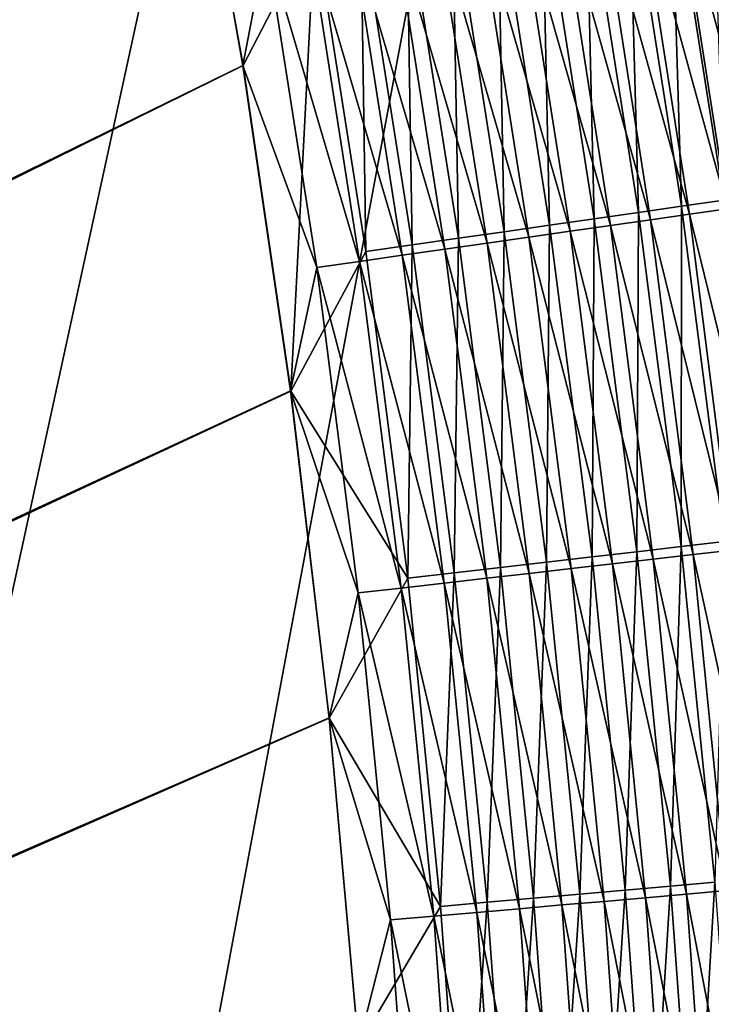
# Model space of a CAD drawing. Header units: metres. Extents: x -1 to 1402, y -1402 to 1.
# Tile 346 of 444: x 1220 to 1245, y -482 to -446. Entities that reach past the tile are written whole.
import ezdxf

# ---------------------------------------------------------------- set-up
doc = ezdxf.new("R2010")
doc.units = ezdxf.units.M

msp = doc.modelspace()

# ---------------------------------------------------------------- linework, layer by layer
at = {"layer": 'None0'}
for points in [[(1220.56311, -411.457306, -500.477753), (1217.352539, -399.679108, -500.477753), (759.270203, -676.616821, -500.477753)], [(762.366577, -676.864197, -503.477753), (1217.35083, -399.679199, -503.477753), (1220.562744, -411.458832, -503.477753)], [(759.270203, -676.616821, -500.477753), (1223.404785, -423.330414, -500.477753), (1220.56311, -411.457306, -500.477753)], [(1220.562744, -411.458832, -503.477753), (1223.40564, -423.332764, -503.477753), (762.366577, -676.864197, -503.477753)], [(1225.883057, -435.283936, -500.477753), (1223.404785, -423.330414, -500.477753), (759.270203, -676.616821, -500.477753)], [(1223.40564, -423.332764, -503.477753), (1225.884155, -435.286407, -503.477753), (762.366577, -676.864197, -503.477753)], [(1228.003662, -447.304108, -500.477753), (1225.883057, -435.283936, -500.477753), (759.270203, -676.616821, -500.477753)], [(762.366577, -676.864197, -503.477753), (1225.884155, -435.286407, -503.477753), (1228.005249, -447.307983, -503.477753)], [(1228.003662, -447.304108, -500.477753), (1228.862061, -442.801331, -500.44104), (1225.883057, -435.283936, -500.477753)], [(1230.670166, -442.165222, -503.316071), (1228.005249, -447.307983, -503.477753), (1225.884155, -435.286407, -503.477753)], [(1245.857544, -452.301483, -499.512329), (1243.902832, -439.875, -499.510498), (1245.431641, -439.610413, -498.694336)], [(1244.285522, -452.527435, -500.255829), (1242.337891, -440.145844, -500.254364), (1243.902832, -439.875, -499.510498)], [(1244.285522, -452.527435, -500.255829), (1243.902832, -439.875, -499.510498), (1245.857544, -452.301483, -499.512329)], [(1247.372803, -452.423401, -495.260895), (1245.419189, -439.945282, -495.258484), (1244.046509, -440.182068, -496.07489)], [(1242.68042, -452.758148, -500.925049), (1240.73999, -440.422424, -500.923889), (1242.337891, -440.145844, -500.254364)], [(1242.68042, -452.758148, -500.925049), (1242.337891, -440.145844, -500.254364), (1244.285522, -452.527435, -500.255829)], [(1245.993896, -452.620789, -496.076904), (1244.046509, -440.182068, -496.07489), (1242.637817, -440.425049, -496.826508)], [(1247.372803, -452.423401, -495.260895), (1244.046509, -440.182068, -496.07489), (1245.993896, -452.620789, -496.076904)], [(1239.383911, -453.231964, -502.034424), (1237.45813, -440.990387, -502.033783), (1239.111938, -440.704163, -501.517334)], [(1241.045166, -452.993195, -501.518219), (1239.111938, -440.704163, -501.517334), (1240.73999, -440.422424, -500.923889)], [(1239.383911, -453.231964, -502.034424), (1239.111938, -440.704163, -501.517334), (1241.045166, -452.993195, -501.518219)], [(1243.130493, -453.03067, -497.512848), (1241.195923, -440.673767, -497.511505), (1239.723511, -440.927765, -498.128021)], [(1241.045166, -452.993195, -501.518219), (1240.73999, -440.422424, -500.923889), (1242.68042, -452.758148, -500.925049)], [(1241.195923, -440.673767, -497.511505), (1244.578857, -452.823334, -496.828186), (1242.637817, -440.425049, -496.826508)], [(1244.578857, -452.823334, -496.828186), (1241.195923, -440.673767, -497.511505), (1243.130493, -453.03067, -497.512848)], [(1242.637817, -440.425049, -496.826508), (1244.578857, -452.823334, -496.828186), (1245.993896, -452.620789, -496.076904)], [(1237.70105, -453.473877, -502.472992), (1235.782837, -441.280365, -502.472534), (1237.45813, -440.990387, -502.033783)], [(1237.70105, -453.473877, -502.472992), (1237.45813, -440.990387, -502.033783), (1239.383911, -453.231964, -502.034424)], [(1241.651489, -453.242371, -498.129089), (1239.723511, -440.927765, -498.128021), (1238.223511, -441.186493, -498.674408)], [(1243.130493, -453.03067, -497.512848), (1239.723511, -440.927765, -498.128021), (1241.651489, -453.242371, -498.129089)], [(1236.000854, -453.718262, -502.833221), (1234.09021, -441.573303, -502.832977), (1235.782837, -441.280365, -502.472534)], [(1236.699707, -441.449341, -499.149841), (1235.156128, -441.715637, -499.553711), (1238.614258, -453.677155, -499.150421)], [(1236.000854, -453.718262, -502.833221), (1235.782837, -441.280365, -502.472534), (1237.70105, -453.473877, -502.472992)], [(1240.144775, -453.458069, -498.675232), (1238.223511, -441.186493, -498.674408), (1236.699707, -441.449341, -499.149841)], [(1238.614258, -453.677155, -499.150421), (1240.144775, -453.458069, -498.675232), (1236.699707, -441.449341, -499.149841)], [(1241.651489, -453.242371, -498.129089), (1238.223511, -441.186493, -498.674408), (1240.144775, -453.458069, -498.675232)], [(1232.384521, -441.8685, -503.11438), (1232.565552, -454.212036, -503.316132), (1230.670166, -442.165222, -503.316071)], [(1234.287598, -453.964508, -503.114502), (1232.384521, -441.8685, -503.11438), (1234.09021, -441.573303, -502.832977)], [(1232.565552, -454.212036, -503.316132), (1232.384521, -441.8685, -503.11438), (1234.287598, -453.964508, -503.114502)], [(1237.063721, -453.899109, -499.554108), (1235.156128, -441.715637, -499.553711), (1233.596558, -441.98465, -499.885376)], [(1234.287598, -453.964508, -503.114502), (1234.09021, -441.573303, -502.832977), (1236.000854, -453.718262, -502.833221)], [(1235.156128, -441.715637, -499.553711), (1237.063721, -453.899109, -499.554108), (1238.614258, -453.677155, -499.150421)], [(1229.775879, -459.386505, -503.477753), (1228.005249, -447.307983, -503.477753), (1230.670166, -442.165222, -503.316071)], [(1232.565552, -454.212036, -503.316132), (1229.775879, -459.386505, -503.477753), (1230.670166, -442.165222, -503.316071)], [(1233.596558, -441.98465, -499.885376), (1232.025024, -442.255707, -500.144226), (1235.497192, -454.123352, -499.88562)], [(1235.497192, -454.123352, -499.88562), (1237.063721, -453.899109, -499.554108), (1233.596558, -441.98465, -499.885376)], [(1230.445557, -442.528168, -500.329651), (1228.862061, -442.801331, -500.44104), (1232.332275, -454.576416, -500.329712)], [(1233.918701, -454.349304, -500.144348), (1232.025024, -442.255707, -500.144226), (1230.445557, -442.528168, -500.329651)], [(1232.332275, -454.576416, -500.329712), (1233.918701, -454.349304, -500.144348), (1230.445557, -442.528168, -500.329651)], [(1232.025024, -442.255707, -500.144226), (1233.918701, -454.349304, -500.144348), (1235.497192, -454.123352, -499.88562)], [(1230.741699, -454.804108, -500.44104), (1228.862061, -442.801331, -500.44104), (1228.003662, -447.304108, -500.477753)], [(1228.862061, -442.801331, -500.44104), (1230.741699, -454.804108, -500.44104), (1232.332275, -454.576416, -500.329712)], [(759.270203, -676.616821, -500.477753), (1229.77356, -459.380157, -500.477753), (1228.003662, -447.304108, -500.477753)], [(1228.005249, -447.307983, -503.477753), (1229.775879, -459.386505, -503.477753), (762.366577, -676.864197, -503.477753)], [(1229.77356, -459.380157, -500.477753), (1230.741699, -454.804108, -500.44104), (1228.003662, -447.304108, -500.477753)], [(1245.880005, -464.969116, -500.257172), (1244.285522, -452.527435, -500.255829), (1245.857544, -452.301483, -499.512329)], [(1242.62793, -465.344116, -501.519043), (1241.045166, -452.993195, -501.518219), (1242.68042, -452.758148, -500.925049)], [(1242.62793, -465.344116, -501.519043), (1242.68042, -452.758148, -500.925049), (1244.269043, -465.154877, -500.926147)], [(1244.269043, -465.154877, -500.926147), (1242.68042, -452.758148, -500.925049), (1244.285522, -452.527435, -500.255829)], [(1246.166138, -465.280212, -496.829681), (1244.578857, -452.823334, -496.828186), (1243.130493, -453.03067, -497.512848)], [(1244.269043, -465.154877, -500.926147), (1244.285522, -452.527435, -500.255829), (1245.880005, -464.969116, -500.257172)], [(1244.578857, -452.823334, -496.828186), (1247.586304, -465.11734, -496.078735), (1245.993896, -452.620789, -496.076904)], [(1247.586304, -465.11734, -496.078735), (1244.578857, -452.823334, -496.828186), (1246.166138, -465.280212, -496.829681)], [(1240.960693, -465.536377, -502.035004), (1239.383911, -453.231964, -502.034424), (1241.045166, -452.993195, -501.518219)], [(1240.960693, -465.536377, -502.035004), (1241.045166, -452.993195, -501.518219), (1242.62793, -465.344116, -501.519043)], [(1244.712646, -465.44696, -497.514069), (1243.130493, -453.03067, -497.512848), (1241.651489, -453.242371, -498.129089)], [(1246.166138, -465.280212, -496.829681), (1243.130493, -453.03067, -497.512848), (1244.712646, -465.44696, -497.514069)], [(1237.565674, -465.927887, -502.833496), (1236.000854, -453.718262, -502.833221), (1237.70105, -453.473877, -502.472992)], [(1237.565674, -465.927887, -502.833496), (1237.70105, -453.473877, -502.472992), (1239.271851, -465.73114, -502.473389)], [(1239.271851, -465.73114, -502.473389), (1237.70105, -453.473877, -502.472992), (1239.383911, -453.231964, -502.034424)], [(1241.716309, -465.790649, -498.675964), (1240.144775, -453.458069, -498.675232), (1238.614258, -453.677155, -499.150421)], [(1239.271851, -465.73114, -502.473389), (1239.383911, -453.231964, -502.034424), (1240.960693, -465.536377, -502.035004)], [(1243.228271, -465.617218, -498.130035), (1241.651489, -453.242371, -498.129089), (1240.144775, -453.458069, -498.675232)], [(1240.144775, -453.458069, -498.675232), (1241.716309, -465.790649, -498.675964), (1243.228271, -465.617218, -498.130035)], [(1244.712646, -465.44696, -497.514069), (1241.651489, -453.242371, -498.129089), (1243.228271, -465.617218, -498.130035)], [(1235.846313, -466.12616, -503.114655), (1234.287598, -453.964508, -503.114502), (1236.000854, -453.718262, -502.833221)], [(1238.624268, -466.145325, -499.554474), (1237.063721, -453.899109, -499.554108), (1235.497192, -454.123352, -499.88562)], [(1235.846313, -466.12616, -503.114655), (1236.000854, -453.718262, -502.833221), (1237.565674, -465.927887, -502.833496)], [(1238.614258, -453.677155, -499.150421), (1237.063721, -453.899109, -499.554108), (1240.180298, -465.966858, -499.15097)], [(1237.063721, -453.899109, -499.554108), (1238.624268, -466.145325, -499.554474), (1240.180298, -465.966858, -499.15097)], [(1240.180298, -465.966858, -499.15097), (1241.716309, -465.790649, -498.675964), (1238.614258, -453.677155, -499.150421)], [(1229.775879, -459.386505, -503.477753), (1232.565552, -454.212036, -503.316132), (1234.118164, -466.325439, -503.316193)], [(1234.118164, -466.325439, -503.316193), (1232.565552, -454.212036, -503.316132), (1234.287598, -453.964508, -503.114502)], [(1235.497192, -454.123352, -499.88562), (1233.918701, -454.349304, -500.144348), (1237.052246, -466.325653, -499.885834)], [(1234.118164, -466.325439, -503.316193), (1234.287598, -453.964508, -503.114502), (1235.846313, -466.12616, -503.114655)], [(1237.052246, -466.325653, -499.885834), (1238.624268, -466.145325, -499.554474), (1235.497192, -454.123352, -499.88562)], [(1232.332275, -454.576416, -500.329712), (1230.741699, -454.804108, -500.44104), (1233.875977, -466.690002, -500.329742)], [(1235.46814, -466.507385, -500.14447), (1233.918701, -454.349304, -500.144348), (1232.332275, -454.576416, -500.329712)], [(1233.875977, -466.690002, -500.329742), (1235.46814, -466.507385, -500.14447), (1232.332275, -454.576416, -500.329712)], [(1233.918701, -454.349304, -500.144348), (1235.46814, -466.507385, -500.14447), (1237.052246, -466.325653, -499.885834)], [(1232.279785, -466.873108, -500.44104), (1230.741699, -454.804108, -500.44104), (1229.77356, -459.380157, -500.477753)], [(1230.741699, -454.804108, -500.44104), (1232.279785, -466.873108, -500.44104), (1233.875977, -466.690002, -500.329742)], [(1231.200439, -471.502319, -500.477753), (1229.77356, -459.380157, -500.477753), (759.270203, -676.616821, -500.477753)], [(1229.775879, -459.386505, -503.477753), (1231.203491, -471.510986, -503.477753), (762.366577, -676.864197, -503.477753)], [(1231.200439, -471.502319, -500.477753), (1232.279785, -466.873108, -500.44104), (1229.77356, -459.380157, -500.477753)], [(1231.203491, -471.510986, -503.477753), (1229.775879, -459.386505, -503.477753), (1234.118164, -466.325439, -503.316193)], [(1243.867432, -477.747986, -501.519806), (1242.62793, -465.344116, -501.519043), (1244.269043, -465.154877, -500.926147)], [(1243.867432, -477.747986, -501.519806), (1244.269043, -465.154877, -500.926147), (1245.512939, -477.603668, -500.927124)], [(1245.512939, -477.603668, -500.927124), (1244.269043, -465.154877, -500.926147), (1245.880005, -464.969116, -500.257172)], [(1240.502197, -478.043182, -502.473785), (1239.271851, -465.73114, -502.473389), (1240.960693, -465.536377, -502.035004)], [(1240.502197, -478.043182, -502.473785), (1240.960693, -465.536377, -502.035004), (1242.195679, -477.894623, -502.035583)], [(1242.195679, -477.894623, -502.035583), (1240.960693, -465.536377, -502.035004), (1242.62793, -465.344116, -501.519043)], [(1242.195679, -477.894623, -502.035583), (1242.62793, -465.344116, -501.519043), (1243.867432, -477.747986, -501.519806)], [(1245.949463, -477.913727, -497.515167), (1244.712646, -465.44696, -497.514069), (1243.228271, -465.617218, -498.130035)], [(1247.406982, -477.786804, -496.831024), (1246.166138, -465.280212, -496.829681), (1244.712646, -465.44696, -497.514069)], [(1247.406982, -477.786804, -496.831024), (1244.712646, -465.44696, -497.514069), (1245.949463, -477.913727, -497.515167)], [(1237.067383, -478.344482, -503.114777), (1235.846313, -466.12616, -503.114655), (1237.565674, -465.927887, -502.833496)], [(1237.067383, -478.344482, -503.114777), (1237.565674, -465.927887, -502.833496), (1238.791382, -478.193237, -502.83374)], [(1238.791382, -478.193237, -502.83374), (1237.565674, -465.927887, -502.833496), (1239.271851, -465.73114, -502.473389)], [(1240.180298, -465.966858, -499.15097), (1238.624268, -466.145325, -499.554474), (1241.404785, -478.309479, -499.151428)], [(1238.791382, -478.193237, -502.83374), (1239.271851, -465.73114, -502.473389), (1240.502197, -478.043182, -502.473785)], [(1242.944946, -478.175354, -498.676605), (1241.716309, -465.790649, -498.675964), (1240.180298, -465.966858, -499.15097)], [(1241.404785, -478.309479, -499.151428), (1242.944946, -478.175354, -498.676605), (1240.180298, -465.966858, -499.15097)], [(1241.716309, -465.790649, -498.675964), (1244.461182, -478.043335, -498.13092), (1243.228271, -465.617218, -498.130035)], [(1244.461182, -478.043335, -498.13092), (1241.716309, -465.790649, -498.675964), (1242.944946, -478.175354, -498.676605)], [(1243.228271, -465.617218, -498.130035), (1244.461182, -478.043335, -498.13092), (1245.949463, -477.913727, -497.515167)], [(1231.203491, -471.510986, -503.477753), (1234.118164, -466.325439, -503.316193), (1235.334595, -478.49646, -503.316254)], [(1235.334595, -478.49646, -503.316254), (1234.118164, -466.325439, -503.316193), (1235.846313, -466.12616, -503.114655)], [(1235.334595, -478.49646, -503.316254), (1235.846313, -466.12616, -503.114655), (1237.067383, -478.344482, -503.114777)], [(1237.052246, -466.325653, -499.885834), (1235.46814, -466.507385, -500.14447), (1238.268311, -478.582642, -499.886047)], [(1239.844604, -478.445374, -499.554779), (1238.624268, -466.145325, -499.554474), (1237.052246, -466.325653, -499.885834)], [(1238.268311, -478.582642, -499.886047), (1239.844604, -478.445374, -499.554779), (1237.052246, -466.325653, -499.885834)], [(1238.624268, -466.145325, -499.554474), (1239.844604, -478.445374, -499.554779), (1241.404785, -478.309479, -499.151428)], [(1233.875977, -466.690002, -500.329742), (1232.279785, -466.873108, -500.44104), (1235.083618, -478.859985, -500.329803)], [(1236.679932, -478.720947, -500.144592), (1235.46814, -466.507385, -500.14447), (1233.875977, -466.690002, -500.329742)], [(1235.083618, -478.859985, -500.329803), (1236.679932, -478.720947, -500.144592), (1233.875977, -466.690002, -500.329742)], [(1235.46814, -466.507385, -500.14447), (1236.679932, -478.720947, -500.144592), (1238.268311, -478.582642, -499.886047)], [(1233.483154, -478.999359, -500.441071), (1232.279785, -466.873108, -500.44104), (1231.200439, -471.502319, -500.477753)], [(1232.279785, -466.873108, -500.44104), (1233.483154, -478.999359, -500.441071), (1235.083618, -478.859985, -500.329803)], [(1232.291626, -483.660858, -500.477753), (1231.200439, -471.502319, -500.477753), (759.270203, -676.616821, -500.477753)], [(762.366577, -676.864197, -503.477753), (1231.203491, -471.510986, -503.477753), (1232.295288, -483.670471, -503.477753)], [(1232.291626, -483.660858, -500.477753), (1233.483154, -478.999359, -500.441071), (1231.200439, -471.502319, -500.477753)], [(1232.295288, -483.670471, -503.477753), (1231.203491, -471.510986, -503.477753), (1235.334595, -478.49646, -503.316254)], [(1244.77063, -490.195862, -501.520477), (1243.867432, -477.747986, -501.519806), (1245.512939, -477.603668, -500.927124)], [(1244.77063, -490.195862, -501.520477), (1245.512939, -477.603668, -500.927124), (1246.419434, -490.095551, -500.928009)], [(1241.399048, -490.401062, -502.474121), (1240.502197, -478.043182, -502.473785), (1242.195679, -477.894623, -502.035583)], [(1241.399048, -490.401062, -502.474121), (1242.195679, -477.894623, -502.035583), (1243.095703, -490.297791, -502.036072)], [(1243.095703, -490.297791, -502.036072), (1242.195679, -477.894623, -502.035583), (1243.867432, -477.747986, -501.519806)], [(1243.095703, -490.297791, -502.036072), (1243.867432, -477.747986, -501.519806), (1244.77063, -490.195862, -501.520477)], [(1244.461182, -478.043335, -498.13092), (1246.848145, -490.422089, -497.516113), (1245.949463, -477.913727, -497.515167)], [(1236.221436, -490.716156, -503.316315), (1235.334595, -478.49646, -503.316254), (1237.067383, -478.344482, -503.114777)], [(1236.221436, -490.716156, -503.316315), (1237.067383, -478.344482, -503.114777), (1237.95752, -490.610504, -503.114929)], [(1237.95752, -490.610504, -503.114929), (1237.067383, -478.344482, -503.114777), (1238.791382, -478.193237, -502.83374)], [(1237.95752, -490.610504, -503.114929), (1238.791382, -478.193237, -502.83374), (1239.684814, -490.505371, -502.833984)], [(1239.684814, -490.505371, -502.833984), (1238.791382, -478.193237, -502.83374), (1240.502197, -478.043182, -502.473785)], [(1239.684814, -490.505371, -502.833984), (1240.502197, -478.043182, -502.473785), (1241.399048, -490.401062, -502.474121)], [(1241.404785, -478.309479, -499.151428), (1239.844604, -478.445374, -499.554779), (1242.294922, -490.696167, -499.151855)], [(1243.838013, -490.603302, -498.677185), (1242.944946, -478.175354, -498.676605), (1241.404785, -478.309479, -499.151428)], [(1242.294922, -490.696167, -499.151855), (1243.838013, -490.603302, -498.677185), (1241.404785, -478.309479, -499.151428)], [(1245.357056, -490.511841, -498.131653), (1244.461182, -478.043335, -498.13092), (1242.944946, -478.175354, -498.676605)], [(1245.357056, -490.511841, -498.131653), (1242.944946, -478.175354, -498.676605), (1243.838013, -490.603302, -498.677185)], [(1246.848145, -490.422089, -497.516113), (1244.461182, -478.043335, -498.13092), (1245.357056, -490.511841, -498.131653)], [(1232.295288, -483.670471, -503.477753), (1235.334595, -478.49646, -503.316254), (1236.221436, -490.716156, -503.316315)], [(1237.561157, -490.98114, -500.144684), (1236.679932, -478.720947, -500.144592), (1235.083618, -478.859985, -500.329803)], [(1238.268311, -478.582642, -499.886047), (1236.679932, -478.720947, -500.144592), (1239.152466, -490.885345, -499.88623)], [(1236.679932, -478.720947, -500.144592), (1237.561157, -490.98114, -500.144684), (1239.152466, -490.885345, -499.88623)], [(1240.731689, -490.790283, -499.555084), (1239.844604, -478.445374, -499.554779), (1238.268311, -478.582642, -499.886047)], [(1239.152466, -490.885345, -499.88623), (1240.731689, -490.790283, -499.555084), (1238.268311, -478.582642, -499.886047)], [(1239.844604, -478.445374, -499.554779), (1240.731689, -490.790283, -499.555084), (1242.294922, -490.696167, -499.151855)], [(1234.358154, -491.173981, -500.441071), (1233.483154, -478.999359, -500.441071), (1232.291626, -483.660858, -500.477753)], [(1235.083618, -478.859985, -500.329803), (1233.483154, -478.999359, -500.441071), (1235.96167, -491.077423, -500.329834)], [(1233.483154, -478.999359, -500.441071), (1234.358154, -491.173981, -500.441071), (1235.96167, -491.077423, -500.329834)], [(1235.96167, -491.077423, -500.329834), (1237.561157, -490.98114, -500.144684), (1235.083618, -478.859985, -500.329803)]]:
    msp.add_3dface(points, dxfattribs=at)
at = {"layer": 'None01'}
for points in [[(1150.81958, -781.702271, -521.977783), (1294.119019, -124.129761, -521.977783), (1274.459961, -120.453018, -521.977783)], [(1274.459961, -120.453018, -521.977783), (1274.459961, -120.453018, -541.977783), (1150.81958, -781.702271, -521.977783)], [(1274.459961, -120.453018, -541.977783), (1150.81958, -781.702271, -541.977783), (1150.81958, -781.702271, -521.977783)], [(1294.119019, -124.129761, -541.977783), (1150.81958, -781.702271, -541.977783), (1274.459961, -120.453018, -541.977783)], [(1170.478882, -785.378174, -521.977783), (1294.119019, -124.129761, -521.977783), (1150.81958, -781.702271, -521.977783)], [(1294.119019, -124.129761, -541.977783), (1170.478882, -785.378174, -541.977783), (1150.81958, -781.702271, -541.977783)], [(1170.478882, -785.378174, -521.977783), (1170.478882, -785.378174, -541.977783), (1294.119019, -124.129761, -521.977783)], [(1170.478882, -785.378174, -541.977783), (1294.119019, -124.129761, -541.977783), (1294.119019, -124.129761, -521.977783)]]:
    msp.add_3dface(points, dxfattribs=at)

doc.saveas('drawing.dxf')
